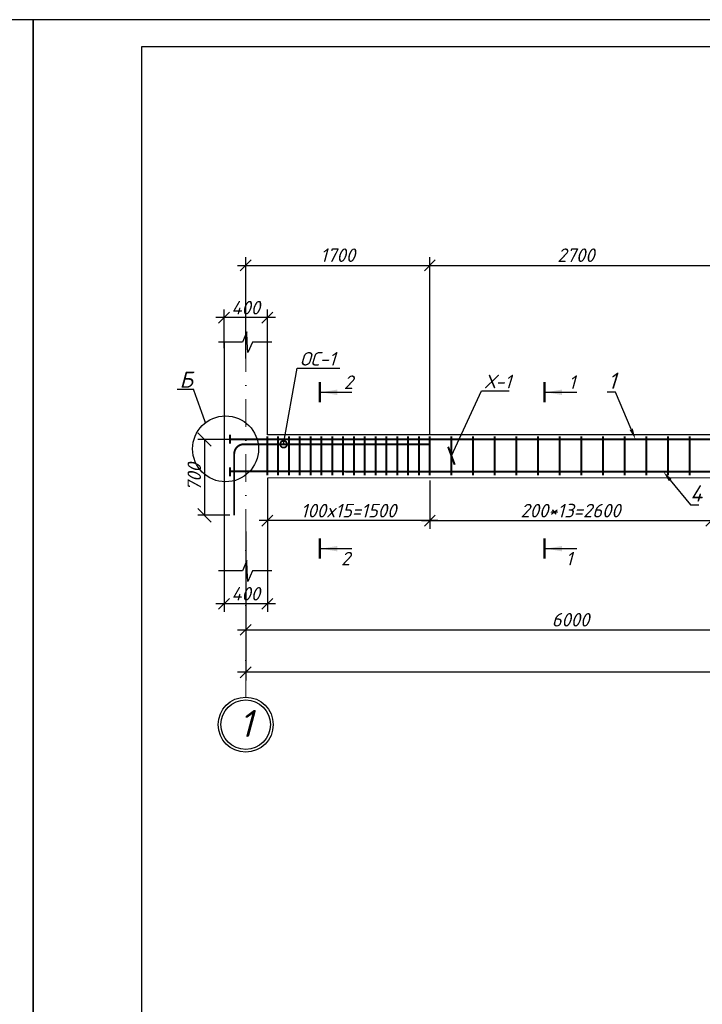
# Model space of a CAD drawing. Header units: millimetres. Extents: x -33345 to 4712671, y -3392 to 121473.
# Tile 555 of 656: x 2815869 to 2828479, y 68322 to 86501. Entities that reach past the tile are written whole.
import ezdxf
from ezdxf import colors
from ezdxf.entities.mleader import LeaderData, LeaderLine
from ezdxf.math import Vec2, Vec3

# ---------------------------------------------------------------- set-up
doc = ezdxf.new("R2010")
doc.units = ezdxf.units.MM
doc.linetypes.add('DASHDOTX2', pattern=[50.8, 25.4, -12.7, 0, -12.7])
doc.layers.add('0.25', color=7, linetype='Continuous', lineweight=25)
doc.layers.add('Лист', color=7, linetype='Continuous')
doc.styles.add('_text', font='isocpeui.ttf')
doc.styles.add('Arch-Dim', font='isocpeui.ttf', dxfattribs={"height": 200})
doc.styles.add('GOST 2.304', font='isocpeui.ttf')
doc.styles.get("Standard").update_dxf_attribs({"font": 'arial.ttf'})
doc.styles.add('Тохир', font='isocpeui.ttf', dxfattribs={"oblique": 2, "height": 250})
doc.dimstyles.new('Islom 94', dxfattribs={"dimtxt": 250, "dimasz": 200, "dimexe": 150, "dimexo": 100, "dimgap": 60, "dimtad": 1, "dimdec": 0, "dimtxsty": '_text', "dimblk": 'OBLIQUE', "dimcen": 0, "dimdle": 150, "dimadec": 0, "dimazin": 0, "dimtfac": 1, "dimtdec": 0, "dimtmove": 0, "dimatfit": 3, "dimfxl": 1, "dimarcsym": 0})
doc.dimstyles.new('М 100', dxfattribs={"dimscale": 100, "dimtxt": 3, "dimasz": 2.5, "dimexe": 1.25, "dimexo": 0.625, "dimtad": 1, "dimdec": 0, "dimtxsty": 'Standard', "dimblk": 'OBLIQUE', "dimcen": 2.5, "dimadec": 0, "dimazin": 0, "dimtfac": 1, "dimtdec": 0, "dimtmove": 0, "dimatfit": 3, "dimfxl": 1, "dimtfill": 1, "dimarcsym": 0})

# ---------------------------------------------------------------- blocks, each defined once
blk = doc.blocks.new('*U327')
at = {"layer": '0.25', "color": 5, "linetype": 'Continuous', "lineweight": 25, "ltscale": 100}
blk.add_lwpolyline([(-125914, 0), (0, 0), (0, 42000), (-125914, 42000), (-125914, 0)], dxfattribs=at)
at = {"layer": '0.25', "color": 7, "linetype": 'Continuous', "lineweight": 30, "ltscale": 100}
blk.add_lwpolyline([(-123914, 500), (-500, 500), (-500, 41500), (-123914, 41500), (-123914, 500)], dxfattribs=at)
blk = doc.blocks.new('_DotSmall')
at = {"color": 0, "linetype": 'ByBlock', "const_width": 0.5}
blk.add_lwpolyline([(-0.0625, 0, 1), (0.0625, 0, 1)], format="xyb", close=True, dxfattribs=at)
blk = doc.blocks.new('_Oblique')
at = {"color": 0, "linetype": 'ByBlock', "lineweight": -2}
blk.add_line((-0.5, -0.5), (0.5, 0.5), dxfattribs=at)
blk = doc.blocks.new('*D2541')
at = {"color": 0, "lineweight": -2, "ltscale": 100, "transparency": 16777216}
for p, q in [((2819734, 78751), (2819158, 78751)), ((2819283, 78751), (2819283, 77351)), ((2819749, 77351), (2819158, 77351))]:
    blk.add_line(p, q, dxfattribs=at)
at = {"layer": 'Defpoints', "color": 0, "ltscale": 100, "transparency": 16777216}
for p in [(2819797, 78751), (2819283, 77351), (2819812, 77351)]:
    blk.add_point(p, dxfattribs=at)
at = {"color": 0, "lineweight": -2, "ltscale": 100, "transparency": 16777216, "xscale": 250, "yscale": 250, "zscale": 250}
for p, rotation in [((2819283, 78751), 90), ((2819283, 77351), 270)]:
    blk.add_blockref('_Oblique', p, dxfattribs=dict(at, rotation=rotation))
at = {"color": 0, "ltscale": 100, "transparency": 16777216, "insert": (2819094, 78051), "char_height": 250, "attachment_point": 5, "rotation": 90, "style": 'Тохир', "bg_fill": 3, "box_fill_scale": 1.1, "bg_fill_color": 256, "bg_fill_true_color": 13158600, "bg_fill_transparency": 0}
blk.add_mtext('700', dxfattribs=at)
blk = doc.blocks.new('*D2542')
at = {"color": 0, "lineweight": -2, "ltscale": 10, "transparency": 16777216}
for p, q in [((2823444, 77991), (2823444, 77102)), ((2820444, 77759), (2820444, 77102)), ((2823594, 77252), (2820294, 77252))]:
    blk.add_line(p, q, dxfattribs=at)
at = {"layer": 'Defpoints', "color": 0, "ltscale": 10, "transparency": 16777216}
for p in [(2823444, 78091), (2820444, 77859), (2820444, 77252)]:
    blk.add_point(p, dxfattribs=at)
at = {"color": 0, "lineweight": -2, "ltscale": 10, "transparency": 16777216, "xscale": 200, "yscale": 200, "zscale": 200, "rotation": 180}
blk.add_blockref('_Oblique', (2820444, 77252), dxfattribs=at)
at = {"color": 0, "lineweight": -2, "ltscale": 10, "transparency": 16777216, "xscale": 200, "yscale": 200, "zscale": 200}
blk.add_blockref('_Oblique', (2823444, 77252), dxfattribs=at)
at = {"color": 0, "ltscale": 10, "transparency": 16777216, "insert": (2821944, 77437), "char_height": 250, "attachment_point": 5, "style": '_text'}
blk.add_mtext('100x15=1500', dxfattribs=at)
blk = doc.blocks.new('*D2543')
at = {"color": 0, "lineweight": -2, "ltscale": 10, "transparency": 16777216}
for p, q in [((2820044, 80243), (2820044, 82116)), ((2823444, 78855), (2823444, 82116)), ((2819894, 81966), (2823594, 81966))]:
    blk.add_line(p, q, dxfattribs=at)
at = {"layer": 'Defpoints', "color": 0, "ltscale": 10, "transparency": 16777216}
for p in [(2823444, 81966), (2820044, 80143), (2823444, 78755)]:
    blk.add_point(p, dxfattribs=at)
at = {"color": 0, "lineweight": -2, "ltscale": 10, "transparency": 16777216, "xscale": 200, "yscale": 200, "zscale": 200, "rotation": 180}
blk.add_blockref('_Oblique', (2820044, 81966), dxfattribs=at)
at = {"color": 0, "lineweight": -2, "ltscale": 10, "transparency": 16777216, "xscale": 200, "yscale": 200, "zscale": 200}
blk.add_blockref('_Oblique', (2823444, 81966), dxfattribs=at)
at = {"color": 0, "lineweight": 25, "ltscale": 10, "transparency": 16777216, "insert": (2821744, 82153), "char_height": 250, "attachment_point": 5, "style": '_text'}
blk.add_mtext('1700', dxfattribs=at)
blk = doc.blocks.new('*D2544')
at = {"color": 0, "lineweight": -2, "ltscale": 10, "transparency": 16777216}
for p, q in [((2819644, 76322), (2819644, 75567)), ((2820444, 76322), (2820444, 75567)), ((2820594, 75717), (2819494, 75717))]:
    blk.add_line(p, q, dxfattribs=at)
at = {"layer": 'Defpoints', "color": 0, "ltscale": 10, "transparency": 16777216}
for p in [(2819644, 76422), (2820444, 76422), (2819644, 75717)]:
    blk.add_point(p, dxfattribs=at)
at = {"color": 0, "lineweight": -2, "ltscale": 10, "transparency": 16777216, "xscale": 200, "yscale": 200, "zscale": 200, "rotation": 180}
blk.add_blockref('_Oblique', (2819644, 75717), dxfattribs=at)
at = {"color": 0, "lineweight": -2, "ltscale": 10, "transparency": 16777216, "xscale": 200, "yscale": 200, "zscale": 200}
blk.add_blockref('_Oblique', (2820444, 75717), dxfattribs=at)
at = {"color": 0, "ltscale": 10, "transparency": 16777216, "insert": (2820044, 75902), "char_height": 250, "attachment_point": 5, "style": '_text'}
blk.add_mtext('400', dxfattribs=at)
blk = doc.blocks.new('*D2545')
at = {"color": 0, "lineweight": -2, "ltscale": 10, "transparency": 16777216}
for p, q in [((2819644, 80439), (2819644, 81150)), ((2820444, 80439), (2820444, 81150)), ((2820594, 81000), (2819494, 81000))]:
    blk.add_line(p, q, dxfattribs=at)
at = {"layer": 'Defpoints', "color": 0, "ltscale": 10, "transparency": 16777216}
for p in [(2819644, 81000), (2819644, 80339), (2820444, 80339)]:
    blk.add_point(p, dxfattribs=at)
at = {"color": 0, "lineweight": -2, "ltscale": 10, "transparency": 16777216, "xscale": 200, "yscale": 200, "zscale": 200, "rotation": 180}
blk.add_blockref('_Oblique', (2819644, 81000), dxfattribs=at)
at = {"color": 0, "lineweight": -2, "ltscale": 10, "transparency": 16777216, "xscale": 200, "yscale": 200, "zscale": 200}
blk.add_blockref('_Oblique', (2820444, 81000), dxfattribs=at)
at = {"color": 0, "ltscale": 10, "transparency": 16777216, "insert": (2820044, 81185), "char_height": 250, "attachment_point": 5, "style": '_text'}
blk.add_mtext('400', dxfattribs=at)
blk = doc.blocks.new('*D3443')
at = {"color": 0, "lineweight": -2, "ltscale": 10, "transparency": 16777216}
for p, q in [((2820044, 76558), (2820044, 75087)), ((2832044, 76558), (2832044, 75087)), ((2819894, 75237), (2832194, 75237))]:
    blk.add_line(p, q, dxfattribs=at)
at = {"layer": 'Defpoints', "color": 0, "ltscale": 10, "transparency": 16777216}
for p in [(2820044, 76658, 1359241), (2832044, 76658, 1359241), (2832044, 75237)]:
    blk.add_point(p, dxfattribs=at)
at = {"color": 0, "lineweight": -2, "ltscale": 10, "transparency": 16777216, "xscale": 200, "yscale": 200, "zscale": 200, "rotation": 180}
blk.add_blockref('_Oblique', (2820044, 75237), dxfattribs=at)
at = {"color": 0, "lineweight": -2, "ltscale": 10, "transparency": 16777216, "xscale": 200, "yscale": 200, "zscale": 200}
blk.add_blockref('_Oblique', (2832044, 75237), dxfattribs=at)
at = {"color": 0, "ltscale": 10, "transparency": 16777216, "insert": (2826044, 75422), "char_height": 250, "attachment_point": 5, "style": '_text'}
blk.add_mtext('6000', dxfattribs=at)
blk = doc.blocks.new('*D3462')
at = {"color": 0, "lineweight": -2, "ltscale": 10, "transparency": 16777216}
for p, q in [((2820044, 77052), (2820044, 74302)), ((2868044, 77052), (2868044, 74302)), ((2868194, 74452), (2819894, 74452))]:
    blk.add_line(p, q, dxfattribs=at)
at = {"layer": 'Defpoints', "color": 0, "ltscale": 10, "transparency": 16777216}
for p in [(2820044, 77152, 1359241), (2868044, 77152), (2820044, 74452)]:
    blk.add_point(p, dxfattribs=at)
at = {"color": 0, "lineweight": -2, "ltscale": 10, "transparency": 16777216, "xscale": 200, "yscale": 200, "zscale": 200, "rotation": 180}
blk.add_blockref('_Oblique', (2820044, 74452), dxfattribs=at)
at = {"color": 0, "lineweight": -2, "ltscale": 10, "transparency": 16777216, "xscale": 200, "yscale": 200, "zscale": 200}
blk.add_blockref('_Oblique', (2868044, 74452), dxfattribs=at)
at = {"color": 0, "ltscale": 10, "transparency": 16777216, "insert": (2844044, 74637), "char_height": 250, "attachment_point": 5, "style": '_text'}
blk.add_mtext('24000', dxfattribs=at)
blk = doc.blocks.new('*D2615')
at = {"color": 0, "lineweight": -2, "ltscale": 10, "transparency": 16777216}
for p, q in [((2823444, 77877), (2823444, 77102)), ((2828644, 77877), (2828644, 77102)), ((2823294, 77252), (2828794, 77252))]:
    blk.add_line(p, q, dxfattribs=at)
at = {"layer": 'Defpoints', "color": 0, "ltscale": 10, "transparency": 16777216}
for p in [(2823444, 77977, 1359241), (2828644, 77977, 1359241), (2828644, 77252)]:
    blk.add_point(p, dxfattribs=at)
at = {"color": 0, "lineweight": -2, "ltscale": 10, "transparency": 16777216, "xscale": 200, "yscale": 200, "zscale": 200, "rotation": 180}
blk.add_blockref('_Oblique', (2823444, 77252), dxfattribs=at)
at = {"color": 0, "lineweight": -2, "ltscale": 10, "transparency": 16777216, "xscale": 200, "yscale": 200, "zscale": 200}
blk.add_blockref('_Oblique', (2828644, 77252), dxfattribs=at)
at = {"color": 0, "ltscale": 10, "transparency": 16777216, "insert": (2826044, 77437), "char_height": 250, "attachment_point": 5, "style": '_text'}
blk.add_mtext('200*13=2600', dxfattribs=at)
blk = doc.blocks.new('*D2616')
at = {"color": 0, "lineweight": -2, "ltscale": 10, "transparency": 16777216}
for p, q in [((2823444, 78960), (2823444, 82116)), ((2828844, 78769), (2828844, 82116)), ((2823294, 81966), (2828994, 81966))]:
    blk.add_line(p, q, dxfattribs=at)
at = {"layer": 'Defpoints', "color": 0, "ltscale": 10, "transparency": 16777216}
for p in [(2828844, 81966), (2823444, 78860, 1359241), (2828844, 78669, 1359241)]:
    blk.add_point(p, dxfattribs=at)
at = {"color": 0, "lineweight": -2, "ltscale": 10, "transparency": 16777216, "xscale": 200, "yscale": 200, "zscale": 200, "rotation": 180}
blk.add_blockref('_Oblique', (2823444, 81966), dxfattribs=at)
at = {"color": 0, "lineweight": -2, "ltscale": 10, "transparency": 16777216, "xscale": 200, "yscale": 200, "zscale": 200}
blk.add_blockref('_Oblique', (2828844, 81966), dxfattribs=at)
at = {"color": 0, "lineweight": 25, "ltscale": 10, "transparency": 16777216, "insert": (2826144, 82153), "char_height": 250, "attachment_point": 5, "style": '_text'}
blk.add_mtext('2700', dxfattribs=at)
blk = doc.blocks.new('_ArchTick')
at = {"color": 0, "linetype": 'ByBlock', "const_width": 0.15}
blk.add_lwpolyline([(-0.5, -0.5), (0.5, 0.5)], dxfattribs=at)

msp = doc.modelspace()

# ---------------------------------------------------------------- linework, layer by layer
at = {"color": 177, "ltscale": 10, "true_color": 0x293189}
for p, q in [((2819643.659, 80553.939), (2819643.659, 78041.039)), ((2819643.659, 80550.332), (2819643.659, 78841.039)), ((2819643.659, 78041.039), (2819643.659, 76324.533))]:
    msp.add_line(p, q, dxfattribs=at)
at = {"color": 177, "lineweight": 25, "ltscale": 10, "true_color": 0x293189}
for p, q in [((2820443.659, 78834.955), (2820443.659, 80550.332)), ((2831643.659, 78841.039), (2820443.659, 78834.955)), ((2831643.659, 78041.039), (2820443.659, 78038.644)), ((2820443.659, 78038.644), (2820443.659, 76324.533))]:
    msp.add_line(p, q, dxfattribs=at)
at = {"color": 1, "linetype": 'DASHDOTX2', "lineweight": 5, "ltscale": 20}
msp.add_line((2820043.814, 80510.221), (2820043.814, 73993.17), dxfattribs=at)
at = {"color": 116, "true_color": 0x136734}
for p, q in [((2821435.512, 79622.392), (2822007.22, 79622.393)), ((2825587.123, 79622.392), (2826158.831, 79622.393)), ((2821435.512, 76735.179), (2822007.22, 76735.18)), ((2825587.123, 76735.179), (2826158.831, 76735.18))]:
    msp.add_line(p, q, dxfattribs=at)
at = {"color": 7}
for points in [[(2820529.662, 80550.332), (2820172.256, 80550.332), (2820081.005, 80356.153), (2820072.222, 80549.22), (2820064.491, 80740.959), (2819982.728, 80550.332), (2819544.413, 80550.332)], [(2820529.662, 76324.533), (2820172.256, 76324.533), (2820081.005, 76130.353), (2820072.222, 76323.42), (2820064.491, 76515.16), (2819982.728, 76324.533), (2819544.413, 76324.533)]]:
    msp.add_lwpolyline(points, dxfattribs=at)
at = {"color": 116, "linetype": 'Continuous', "lineweight": 50, "ltscale": 100, "true_color": 0x136734}
for points in [[(2821410.512, 79437.668), (2821410.512, 79807.116)], [(2825562.123, 79437.668), (2825562.123, 79807.116)], [(2821410.512, 76550.455), (2821410.512, 76919.903)], [(2825562.123, 76550.455), (2825562.123, 76919.903)]]:
    msp.add_lwpolyline(points, dxfattribs=at)
at = {"color": 18, "true_color": 0x000000, "const_width": 25}
msp.add_lwpolyline([(2819299.807, 79059.477), (2819078.925, 79674.837), (2818774.113, 79673.822)], dxfattribs=at)
at = {"ltscale": 100, "const_width": 36.895}
for points in [[(2819751.342, 78836.825), (2819751.342, 78672.406)], [(2819751.45, 78235.568), (2819751.45, 78071.15)]]:
    msp.add_lwpolyline(points, dxfattribs=at)
at = {"color": 32, "ltscale": 100, "true_color": 0xcd6928, "const_width": 36.895}
for points in [[(2820443.659, 78810.129), (2820443.659, 78091.476)], [(2820643.659, 78810.129), (2820643.659, 78091.476)], [(2820843.659, 78810.129), (2820843.659, 78091.476)], [(2821043.659, 78810.129), (2821043.659, 78091.476)], [(2821243.659, 78810.129), (2821243.659, 78091.476)], [(2821443.659, 78810.129), (2821443.659, 78091.476)], [(2821643.659, 78810.129), (2821643.659, 78091.476)], [(2821843.659, 78810.129), (2821843.659, 78091.476)], [(2822043.659, 78810.129), (2822043.659, 78091.476)], [(2822243.659, 78810.129), (2822243.659, 78091.476)], [(2822443.659, 78810.129), (2822443.659, 78091.476)], [(2822643.659, 78810.129), (2822643.659, 78091.476)], [(2822843.659, 78810.129), (2822843.659, 78091.476)], [(2822843.659, 78810.129), (2822843.659, 78091.476)], [(2823043.659, 78810.129), (2823043.659, 78091.476)], [(2823243.659, 78810.129), (2823243.659, 78091.476)], [(2823443.659, 78810.129), (2823443.659, 78091.476)], [(2823843.659, 78810.129), (2823843.659, 78091.476)], [(2824243.659, 78810.129), (2824243.659, 78091.476)], [(2824643.659, 78810.129), (2824643.659, 78091.476)], [(2825043.659, 78810.129), (2825043.659, 78091.476)], [(2825443.659, 78810.129), (2825443.659, 78091.476)], [(2825843.659, 78810.129), (2825843.659, 78091.476)], [(2826243.659, 78810.129), (2826243.659, 78091.476)], [(2826643.659, 78810.129), (2826643.659, 78091.476)], [(2827043.659, 78810.129), (2827043.659, 78091.476)], [(2827443.659, 78810.129), (2827443.659, 78091.476)], [(2827843.659, 78810.129), (2827843.659, 78091.476)], [(2828243.659, 78810.129), (2828243.659, 78091.476)]]:
    msp.add_lwpolyline(points, dxfattribs=at)
at = {"color": 5, "ltscale": 100, "const_width": 35}
msp.add_lwpolyline([(2819831.807, 77350.882), (2819831.807, 78484.451, -0.432221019), (2820021.377, 78662.781), (2823443.659, 78662.781)], format="xyb", dxfattribs=at)
at = {"color": 18, "ltscale": 15, "true_color": 0x000000}
msp.add_circle((2820043.814, 73485.656), 507.514, dxfattribs=at)
at = {"color": 1, "lineweight": 30, "ltscale": 15}
msp.add_circle((2820043.814, 73485.656), 457.514, dxfattribs=at)
at = {"color": 116, "true_color": 0x136734}
for points in [[(2821435.512, 79622.392), (2821735.962, 79672.671), (2821735.962, 79572.115)], [(2825587.123, 79622.392), (2825887.573, 79672.671), (2825887.573, 79572.115)], [(2821435.512, 76735.179), (2821735.962, 76785.458), (2821735.962, 76684.902)], [(2825587.123, 76735.179), (2825887.573, 76785.458), (2825887.573, 76684.902)]]:
    msp.add_solid(points, dxfattribs=at)

# ---------------------------------------------------------------- block references
at = {"layer": 'Лист', "ltscale": 100, "transparency": 33554687}
for p in [(2816119.017, 44501.326, 1359241.5), (2942033.349, 44501.326, 1359241.5)]:
    msp.add_blockref('*U327', p, dxfattribs=at)

# ---------------------------------------------------------------- texts
at = {"color": 18, "true_color": 0x000000, "style": 'Arch-Dim'}
msp.add_text('Б', height=300, dxfattribs=at).set_placement((2818821.044, 79705.631))
at = {"color": 116, "true_color": 0x136734, "style": '_text'}
for s, p in [('2', (2821804.565, 76426.34)), ('1', (2825956.176, 76426.34))]:
    msp.add_text(s, height=250, dxfattribs=at).set_placement(p)
at = {"color": 116, "true_color": 0x136734, "char_height": 250, "width": 186.33523, "attachment_point": 1, "style": '_text'}
for s, insert in [('2', (2821857.986, 79933.296)), ('1', (2826009.597, 79933.296))]:
    msp.add_mtext(s, dxfattribs=dict(at, insert=insert))
at = {"insert": (2820173.487, 73257.669, 473082.499), "char_height": 500, "width": 333.15362, "attachment_point": 9, "style": 'GOST 2.304'}
msp.add_mtext('1', dxfattribs=at)

# ---------------------------------------------------------------- dimensions: what is measured, and where the dimension line sits
at = {"color": 177, "lineweight": 25, "ltscale": 10, "true_color": 0x293189}
dim = msp.add_linear_dim(base=(2828843.659, 81965.919, -1359241.496), p1=(2823443.659, 78859.746), p2=(2828843.659, 78668.616), dimstyle='Islom 94', override={"dimlfac": 0.5, "dimtmove": 1}, dxfattribs=at)
dim.commit()
dim.dimension.update_dxf_attribs({"geometry": '*D2616', "text_midpoint": (2826143.659, 82152.529, -1359241.496)})
at = {"color": 177, "ltscale": 10, "true_color": 0x293189}
for base, p1, p2, text, picture, middle in [((2819643.659, 80999.817), (2820443.659, 80338.989), (2819643.659, 80338.989), '400', '*D2545', (2820043.659, 81184.817)), ((2820443.659, 77251.951), (2823443.659, 78091.476), (2820443.659, 77859.271), '100x15=<>', '*D2542', (2821943.659, 77436.951)), ((2828643.659, 77251.951, -1359241.496), (2823443.659, 77977.376), (2828643.659, 77977.376), '200*13=<>', '*D2615', (2826043.659, 77436.951, -1359241.496)), ((2819643.659, 75717.454), (2820443.659, 76421.806), (2819643.659, 76421.806), '400', '*D2544', (2820043.659, 75902.454))]:
    dim = msp.add_linear_dim(base=base, p1=p1, p2=p2, text=text, dimstyle='Islom 94', override={"dimlfac": 0.5}, dxfattribs=at)
    dim.commit()
    dim.dimension.update_dxf_attribs({"geometry": picture, "text_midpoint": middle})
dim = msp.add_linear_dim(base=(2832043.814, 75236.924, -1359241.496), p1=(2820043.814, 76657.911), p2=(2832043.814, 76657.911), dimstyle='Islom 94', override={"dimlfac": 0.5}, dxfattribs=at)
dim.commit()
dim.dimension.update_dxf_attribs({"geometry": '*D3443', "text_midpoint": (2826043.814, 75421.924, -1359241.496)})

# ---------------------------------------------------------------- leaders
at = {"color": 177, "lineweight": 25, "true_color": 0x293189}
ml = msp.add_multileader_mtext('Standard', dxfattribs=at)
ml.set_content('ОС-1', color=(41, 49, 137), style='Тохир')
ml.set_leader_properties()
ml.set_arrow_properties(name='DOTSMALL')
ml.build(insert=Vec2(0, 0))
ml.multileader.update_dxf_attribs({"text_left_attachment_type": 6, "text_right_attachment_type": 6, "dogleg_length": 0.36, "arrow_head_size": 250})
ctx = ml.context
ctx.base_point, ctx.char_height, ctx.arrow_head_size, ctx.plane_origin = Vec3(2820997.711, 80065.101), 250, 250, Vec3(2827401.117, 79254.58)
ctx.left_attachment, ctx.right_attachment, ctx.text_align_type = 6, 6, 1
notes = []
notes.append((ctx, [(0, (1, 1, 0), (2820997.351, 80065.101), (1, 0), 0.36, [(0, [(2820744.481, 78662.781)], 0, [])])]))
ctx.mtext.insert, ctx.mtext.alignment, ctx.mtext.flow_direction = Vec3(2821372.835, 80365.101), 2, 5
at = {"lineweight": 25}
ml = msp.add_multileader_mtext('Standard', dxfattribs=at)
ml.set_content('Х-1', color=256, style='Тохир')
ml.set_leader_properties()
ml.set_arrow_properties(name='ARCHTICK')
ml.build(insert=Vec2(0, 0))
ml.multileader.update_dxf_attribs({"text_left_attachment_type": 6, "text_right_attachment_type": 6, "dogleg_length": 0.36, "arrow_head_size": 250})
ctx = ml.context
ctx.base_point, ctx.char_height, ctx.arrow_head_size, ctx.plane_origin = Vec3(2824398.834, 79645.892), 250, 250, Vec3(2805040.361, 75472.118)
ctx.left_attachment, ctx.right_attachment, ctx.text_align_type = 6, 6, 1
notes.append((ctx, [(1, (1, 1, 0), (2824398.474, 79645.892), (1, 0), 0.36, [(0, [(2823843.659, 78450.802)], 0, [])])]))
ctx.mtext.insert, ctx.mtext.alignment, ctx.mtext.flow_direction = Vec3(2824703.882, 79945.892), 2, 5
at = {"color": 226, "lineweight": 25, "true_color": 0x691c66}
ml = msp.add_multileader_mtext('Standard', dxfattribs=at)
ml.set_content('1', color=(105, 28, 102), style='Тохир')
ml.set_leader_properties()
ml.build(insert=Vec2(0, 0))
ml.multileader.update_dxf_attribs({"text_left_attachment_type": 6, "text_right_attachment_type": 6, "dogleg_length": 0.36, "arrow_head_size": 200})
ctx = ml.context
ctx.base_point, ctx.char_height, ctx.arrow_head_size, ctx.plane_origin = Vec3(2826749.003, 79625.102), 300, 200, Vec3(2804807.994, 75731.859)
ctx.left_attachment, ctx.right_attachment, ctx.text_align_type = 6, 6, 1
notes.append((ctx, [(0, (1, 1, 0), (2826872.703, 79625.102), (-1, 0), 0.36, [(0, [(2827242.79, 78756.272)], 0, [])])]))
ctx.mtext.insert, ctx.mtext.width, ctx.mtext.alignment, ctx.mtext.flow_direction = Vec3(2826810.673, 79985.102), 148.95385, 2, 5
ml = msp.add_multileader_mtext('Standard', dxfattribs=at)
ml.set_content('4', color=(105, 28, 102), style='Тохир')
ml.set_leader_properties()
ml.build(insert=Vec2(0, 0))
ml.multileader.update_dxf_attribs({"text_left_attachment_type": 6, "text_right_attachment_type": 6, "dogleg_length": 0.36, "arrow_head_size": 200})
ctx = ml.context
ctx.base_point, ctx.char_height, ctx.arrow_head_size, ctx.plane_origin = Vec3(2828262.634, 77543.171), 300, 200, Vec3(2804807.994, 73649.928)
ctx.left_attachment, ctx.right_attachment, ctx.text_align_type = 6, 6, 1
notes.append((ctx, [(1, (1, 1, 0), (2828262.274, 77543.171), (1, 0), 0.36, [(0, [(2827758.877, 78155.966)], 0, [])])]))
ctx.mtext.insert, ctx.mtext.width, ctx.mtext.alignment, ctx.mtext.flow_direction = Vec3(2828362.486, 77903.171), 148.95385, 2, 5
for ctx, leaders in notes:
    for number, flags, end, landing, length, lines in leaders:
        leader = LeaderData()
        leader.index, (leader.has_last_leader_line, leader.has_dogleg_vector, leader.attachment_direction) = number, flags
        leader.last_leader_point, leader.dogleg_vector, leader.dogleg_length = Vec3(end), Vec3(landing), length
        for number, points, colour, breaks in lines:
            line = LeaderLine()
            line.index, line.vertices, line.color, line.breaks = number, Vec3.list(points), colors.encode_raw_color(colour), breaks
            leader.lines.append(line)
        ctx.leaders.append(leader)

# ---------------------------------------------------------------- next in the draw order: dimensions: what is measured, and where the dimension line sits
at = {"color": 177, "ltscale": 100, "true_color": 0x293189}
dim = msp.add_linear_dim(base=(2819283.41, 77350.882), p1=(2819796.802, 78750.648), p2=(2819811.645, 77350.882), angle=90, dimstyle='М 100', override={"dimlfac": 0.5, "dimtxsty": 'Тохир', "dimfxl": 100, "dimarcsym": 1}, dxfattribs=at)
dim.commit()
dim.dimension.update_dxf_attribs({"geometry": '*D2541', "text_midpoint": (2819094.3, 78050.765)})

# ---------------------------------------------------------------- next in the draw order: linework, layer by layer
at = {"ltscale": 100, "const_width": 36.895}
for points in [[(2819751.342, 78836.825), (2819751.342, 78672.406)], [(2838445.869, 78756.58), (2819751.342, 78754.191)], [(2819751.45, 78235.568), (2819751.45, 78071.15)]]:
    msp.add_lwpolyline(points, dxfattribs=at)
msp.add_lwpolyline([(2837699.169, 78215.906), (2835698.398, 78218.124), (2835698.398, 78218.124), (2835698.398, 78218.124), (2835698.398, 78218.124, 0.177499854), (2835659.612, 78203.938), (2835613.346, 78164.814, -0.177499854), (2835574.56, 78150.629), (2835376.623, 78151.277), (2819751.45, 78160.896)], format="xyb", dxfattribs=at)
at = {"color": 18, "true_color": 0x000000}
msp.add_circle((2819672.822, 78577.699), 608.883, dxfattribs=at)

# ---------------------------------------------------------------- next in the draw order: dimensions: what is measured, and where the dimension line sits
at = {"color": 177, "lineweight": 25, "ltscale": 10, "true_color": 0x293189}
dim = msp.add_linear_dim(base=(2823443.659, 81965.919), p1=(2820043.814, 80142.857), p2=(2823443.659, 78755.055), dimstyle='Islom 94', override={"dimlfac": 0.5, "dimtmove": 1}, dxfattribs=at)
dim.commit()
dim.dimension.update_dxf_attribs({"geometry": '*D2543', "text_midpoint": (2821743.737, 82152.529)})
at = {"color": 177, "ltscale": 10, "true_color": 0x293189}
dim = msp.add_linear_dim(base=(2820043.814, 74452.396, -1359241.496), p1=(2868043.814, 77151.696, -1359241.496), p2=(2820043.814, 77151.696), dimstyle='Islom 94', override={"dimlfac": 0.5}, dxfattribs=at)
dim.commit()
dim.dimension.update_dxf_attribs({"geometry": '*D3462', "text_midpoint": (2844043.814, 74637.396, -1359241.496)})

doc.saveas('drawing.dxf')
